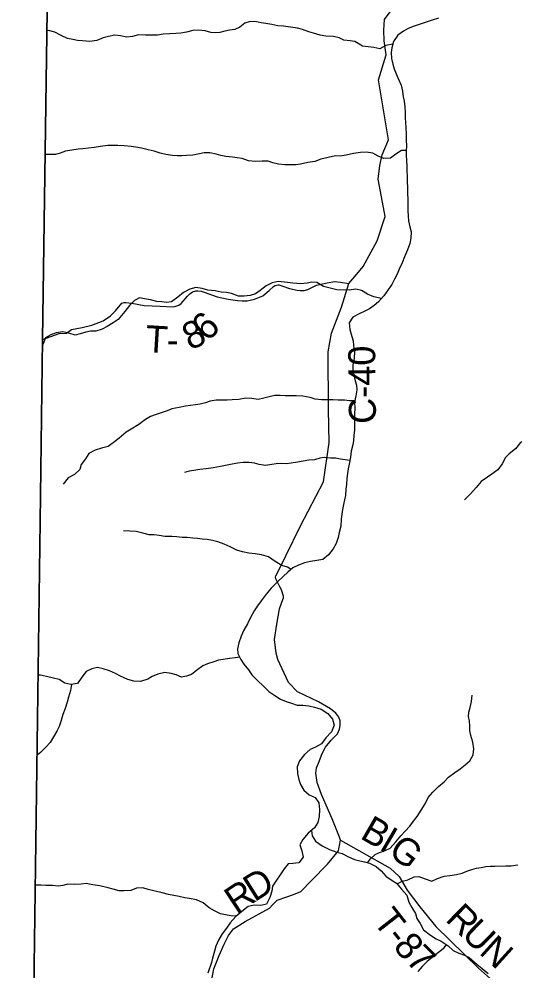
# Model space of a CAD drawing. Extents: x 1624196 to 2029251, y 146837 to 440034.
# Drawn here: x 1749270 to 1754781, y 282190 to 292767 of the extents above; entities that cross this region are included whole.
import ezdxf

# ---------------------------------------------------------------- set-up
doc = ezdxf.new("R2010")
doc.units = 0
for name, color, linetype in [('GM_X_Adjacent_County', 7, 'Continuous'), ('GM_X_County', 7, 'Continuous'), ('GM_X_County_Road', 7, 'Continuous'), ('GM_X_County_Road_Text', 7, 'Continuous'), ('GM_X_Minor_River', 7, 'Continuous'), ('GM_X_Township', 7, 'Continuous'), ('GM_X_Township_Road', 7, 'Continuous'), ('GM_X_Township_Road_Text', 7, 'Continuous')]:
    doc.layers.add(name, color=color, linetype=linetype)

msp = doc.modelspace()

# ---------------------------------------------------------------- linework, layer by layer
at = {"layer": 'GM_X_Adjacent_County'}
msp.add_lwpolyline([(1749590, 305214), (1749604, 300900), (1749618, 296471), (1749620, 295870), (1749621, 295683), (1749596, 293902), (1749532, 289205), (1749504, 287184), (1749407, 280060), (1749411, 276204), (1749414, 274100), (1749392, 271465), (1749270, 259526)], dxfattribs=at)
at = {"layer": 'GM_X_County'}
msp.add_lwpolyline([(1749270, 259526), (1749392, 271465), (1749414, 274100), (1749411, 276204), (1749407, 280060), (1749504, 287184), (1749532, 289205), (1749596, 293902), (1749621, 295683), (1749620, 295870), (1749618, 296471), (1749604, 300900), (1749590, 305214)], dxfattribs=at)
at = {"layer": 'GM_X_County_Road'}
for points in [[(1752237, 286809), (1752237, 286810), (1752397, 287137), (1752654, 287625), (1752718, 288060), (1752710, 288428), (1752704, 289069), (1752744, 289277), (1752854, 289564), (1752936, 289830), (1753041, 289954), (1753095, 290018), (1753251, 290304), (1753340, 290573), (1753296, 290790), (1753261, 290986), (1753278, 291139), (1753306, 291257), (1753376, 291424), (1753265, 292093), (1753349, 292370), (1753327, 292523), (1753323, 292642), (1753333, 292762), (1753473, 292951)], [(1752206, 286327), (1752207, 286329), (1752209, 286334), (1752207, 286353), (1752185, 286423), (1752168, 286458), (1752124, 286547), (1752121, 286566), (1752124, 286581), (1752138, 286607), (1752237, 286809)], [(1751405, 282055), (1751435, 282213), (1751495, 282362), (1751551, 282488), (1751597, 282585), (1751653, 282658), (1751782, 282739), (1752052, 282886), (1752091, 282929), (1752139, 282977), (1752244, 283013), (1752321, 283041), (1752402, 283072), (1752519, 283195), (1752696, 283377), (1752820, 283526), (1752842, 283642), (1752831, 283678), (1752750, 283879), (1752631, 284151), (1752583, 284285), (1752568, 284387), (1752576, 284446), (1752597, 284500), (1752640, 284607), (1752676, 284677), (1752740, 284753), (1752810, 284824), (1752832, 284876), (1752840, 284917), (1752837, 284969), (1752825, 285010), (1752789, 285053), (1752731, 285103), (1752599, 285182), (1752366, 285293), (1752265, 285396), (1752146, 285650), (1752128, 285721), (1752108, 285872), (1752133, 286045), (1752165, 286213), (1752206, 286327)]]:
    msp.add_lwpolyline(points, dxfattribs=at)
at = {"layer": 'GM_X_Minor_River'}
for points in [[(1753931, 292777), (1753861, 292754), (1753793, 292732), (1753740, 292714), (1753660, 292689), (1753594, 292663), (1753542, 292632), (1753480, 292586), (1753431, 292518), (1753413, 292448), (1753404, 292396), (1753410, 292330), (1753423, 292266), (1753437, 292214), (1753461, 292157), (1753484, 292107), (1753518, 292033), (1753532, 291966), (1753539, 291904), (1753549, 291854), (1753557, 291792), (1753560, 291724), (1753562, 291674), (1753565, 291612), (1753567, 291562), (1753571, 291487), (1753572, 291423), (1753574, 291353), (1753571, 291301), (1753573, 291251), (1753575, 291197), (1753578, 291127), (1753580, 291077), (1753584, 291024), (1753583, 290962), (1753585, 290892), (1753588, 290828), (1753592, 290766), (1753591, 290638), (1753595, 290576), (1753599, 290523), (1753614, 290457), (1753628, 290403), (1753625, 290331), (1753611, 290271), (1753586, 290201), (1753552, 290125), (1753526, 290057), (1753495, 289987), (1753471, 289933), (1753444, 289875), (1753412, 289817), (1753376, 289766), (1753325, 289692), (1753265, 289624), (1753215, 289584), (1753164, 289546), (1753114, 289521), (1753050, 289493), (1752980, 289453), (1752939, 289392), (1752947, 289319), (1752968, 289241), (1752982, 289191), (1752988, 289141), (1752997, 289071), (1752995, 288996), (1752978, 288926), (1752980, 288864), (1752992, 288814), (1753007, 288748), (1753019, 288698), (1753025, 288648), (1753014, 288580), (1752998, 288512), (1753001, 288441), (1752999, 288383), (1752998, 288253), (1752996, 288201), (1752989, 288139), (1752985, 288085), (1752979, 288035), (1752962, 287965), (1752954, 287897), (1752942, 287841), (1752929, 287769), (1752921, 287717)], [(1753423, 292488), (1753347, 292473), (1753279, 292435), (1753211, 292451), (1753149, 292458), (1753085, 292464), (1753003, 292517), (1752951, 292523), (1752881, 292532), (1752827, 292558), (1752763, 292572), (1752681, 292577), (1752617, 292589), (1752543, 292610), (1752492, 292626), (1752420, 292651), (1752366, 292667), (1752286, 292676), (1752210, 292686), (1752144, 292692), (1752078, 292707), (1752014, 292717), (1751962, 292724), (1751910, 292734), (1751840, 292741), (1751778, 292721), (1751724, 292675), (1751667, 292651), (1751607, 292642), (1751555, 292632), (1751503, 292618), (1751453, 292615), (1751401, 292617), (1751337, 292635), (1751267, 292644), (1751201, 292638), (1751131, 292621), (1751069, 292609), (1751013, 292607), (1750947, 292604), (1750871, 292598), (1750807, 292589), (1750729, 292587), (1750675, 292586), (1750599, 292590), (1750531, 292574), (1750467, 292567), (1750397, 292579), (1750335, 292586), (1750265, 292572), (1750205, 292559), (1750136, 292529), (1750056, 292517), (1749976, 292524), (1749920, 292530), (1749866, 292539), (1749808, 292549), (1749739, 292585), (1749667, 292622), (1749597, 292638), (1749582, 292637)], [(1753572, 291307), (1753521, 291307), (1753457, 291266), (1753399, 291222), (1753323, 291216), (1753261, 291243), (1753201, 291277), (1753131, 291286), (1753065, 291284), (1752987, 291273), (1752907, 291255), (1752839, 291242), (1752785, 291246), (1752707, 291230), (1752623, 291211), (1752556, 291185), (1752478, 291172), (1752398, 291156), (1752344, 291148), (1752290, 291147), (1752224, 291145), (1752154, 291154), (1752090, 291170), (1752038, 291186), (1751970, 291187), (1751896, 291185), (1751820, 291192), (1751750, 291218), (1751694, 291225), (1751641, 291231), (1751569, 291240), (1751513, 291250), (1751459, 291264), (1751391, 291279), (1751329, 291279), (1751255, 291264), (1751203, 291256), (1751131, 291250), (1751080, 291247), (1751026, 291245), (1750974, 291249), (1750901, 291260), (1750837, 291278), (1750771, 291299), (1750705, 291313), (1750629, 291332), (1750569, 291344), (1750517, 291350), (1750439, 291357), (1750369, 291361), (1750309, 291362), (1750257, 291360), (1750175, 291351), (1750103, 291339), (1749977, 291326), (1749927, 291320), (1749857, 291310), (1749786, 291297), (1749728, 291275), (1749676, 291262), (1749610, 291260), (1749563, 291261)], [(1753297, 289660), (1753211, 289680), (1753143, 289709), (1753074, 289749), (1753012, 289764), (1752938, 289756), (1752800, 289757), (1752726, 289776), (1752654, 289794), (1752580, 289839), (1752522, 289843), (1752470, 289831), (1752402, 289824), (1752312, 289832), (1752252, 289841), (1752150, 289849), (1752082, 289836), (1752018, 289802), (1751949, 289750), (1751897, 289713), (1751839, 289695), (1751773, 289687), (1751707, 289688), (1751631, 289718), (1751577, 289727), (1751515, 289733), (1751449, 289746), (1751369, 289754), (1751305, 289771), (1751235, 289783), (1751169, 289765), (1751099, 289728), (1751033, 289676), (1750964, 289626), (1750908, 289619), (1750856, 289623), (1750800, 289630), (1750730, 289648), (1750664, 289658), (1750608, 289669), (1750554, 289641), (1750496, 289585), (1750445, 289518), (1750371, 289430), (1750315, 289392), (1750250, 289350), (1750194, 289321), (1750124, 289299), (1750064, 289300), (1750012, 289288), (1749948, 289270), (1749894, 289255), (1749822, 289275), (1749756, 289291), (1749684, 289280), (1749624, 289258), (1749563, 289223), (1749537, 289157), (1749534, 289149)], [(1753001, 288523), (1752942, 288526), (1752886, 288532), (1752816, 288533), (1752760, 288537), (1752704, 288537), (1752632, 288534), (1752560, 288542), (1752506, 288561), (1752424, 288577), (1752348, 288580), (1752226, 288581), (1752170, 288583), (1752114, 288583), (1752064, 288574), (1751992, 288556), (1751926, 288540), (1751856, 288549), (1751790, 288553), (1751712, 288538), (1751640, 288536), (1751582, 288531), (1751461, 288531), (1751393, 288520), (1751341, 288502), (1751281, 288488), (1751231, 288481), (1751177, 288473), (1751121, 288467), (1751049, 288452), (1750967, 288434), (1750915, 288415), (1750840, 288387), (1750782, 288371), (1750730, 288350), (1750674, 288318), (1750600, 288262), (1750515, 288209), (1750459, 288177), (1750383, 288111), (1750330, 288068), (1750262, 288016), (1750188, 287998), (1750116, 287975), (1750047, 287939), (1750007, 287881), (1749961, 287817), (1749944, 287763), (1749888, 287708), (1749816, 287668), (1749761, 287600)], [(1755915, 288515), (1755864, 288541), (1755802, 288525), (1755750, 288481), (1755687, 288448), (1755633, 288456), (1755575, 288462), (1755491, 288441), (1755427, 288429), (1755355, 288418), (1755287, 288396), (1755228, 288378), (1755176, 288371), (1755122, 288347), (1755061, 288279), (1754999, 288209), (1754963, 288155), (1754906, 288092), (1754842, 288062), (1754787, 287992), (1754718, 287936)], [(1754718, 287936), (1754676, 287896), (1754640, 287826), (1754591, 287758), (1754525, 287710), (1754475, 287677), (1754405, 287627), (1754350, 287561), (1754286, 287492), (1754221, 287426)], [(1752946, 287863), (1752894, 287871), (1752842, 287875), (1752786, 287886), (1752732, 287886), (1752662, 287895), (1752612, 287887), (1752552, 287869), (1752492, 287866), (1752427, 287854), (1752365, 287842), (1752295, 287833), (1752237, 287825), (1752181, 287827), (1752129, 287824), (1752079, 287818), (1752007, 287805), (1751937, 287817), (1751885, 287833), (1751829, 287838), (1751761, 287838), (1751697, 287831), (1751621, 287817), (1751563, 287807), (1751509, 287796), (1751429, 287780), (1751349, 287769), (1751279, 287761), (1751211, 287751), (1751160, 287744), (1751108, 287728)], [(1752921, 287717), (1752914, 287663), (1752908, 287596), (1752902, 287544), (1752897, 287474), (1752885, 287424), (1752877, 287374), (1752866, 287316), (1752858, 287264), (1752848, 287214), (1752845, 287132), (1752829, 287060), (1752818, 287008), (1752794, 286940), (1752759, 286880), (1752709, 286814), (1752645, 286761), (1752581, 286749), (1752509, 286739), (1752444, 286724), (1752376, 286700), (1752314, 286668), (1752256, 286621), (1752205, 286573), (1752139, 286509), (1752073, 286444), (1752016, 286378), (1751962, 286304), (1751919, 286248), (1751883, 286190), (1751842, 286118), (1751808, 286047), (1751768, 285975), (1751737, 285909), (1751713, 285837), (1751696, 285771), (1751702, 285719), (1751734, 285650), (1751767, 285598), (1751819, 285536), (1751858, 285481), (1751918, 285417), (1751986, 285356), (1752047, 285296), (1752111, 285251), (1752175, 285211), (1752239, 285184), (1752297, 285164), (1752361, 285145), (1752423, 285145), (1752490, 285135), (1752554, 285122), (1752628, 285098), (1752702, 285049), (1752752, 284987), (1752771, 284920), (1752741, 284848), (1752680, 284779), (1752632, 284713), (1752566, 284675), (1752505, 284650), (1752441, 284594), (1752385, 284524), (1752362, 284458), (1752364, 284384), (1752381, 284318), (1752397, 284263), (1752433, 284199), (1752494, 284147), (1752560, 284116), (1752602, 284058), (1752609, 283984), (1752605, 283908), (1752592, 283839), (1752552, 283780), (1752484, 283722), (1752425, 283652), (1752391, 283592), (1752412, 283524), (1752428, 283454), (1752380, 283390), (1752311, 283384), (1752261, 283379), (1752217, 283325), (1752173, 283257), (1752130, 283199), (1752088, 283133), (1752078, 283077), (1752057, 283005), (1752021, 282933), (1751958, 282916), (1751882, 282922), (1751816, 282907), (1751744, 282849), (1751680, 282795), (1751617, 282726), (1751577, 282666), (1751528, 282602), (1751488, 282534), (1751458, 282466), (1751441, 282410)], [(1752294, 286652), (1752254, 286677), (1752190, 286695), (1752116, 286740), (1752041, 286790), (1751963, 286813), (1751895, 286823), (1751825, 286834), (1751753, 286846), (1751691, 286867), (1751617, 286903), (1751549, 286932), (1751478, 286958), (1751420, 286973), (1751360, 286983), (1751306, 286989), (1751254, 286994), (1751200, 286998), (1751140, 287005), (1751082, 287007), (1751024, 287013), (1750966, 287016), (1750890, 287018), (1750826, 287027), (1750772, 287035), (1750716, 287037), (1750644, 287054), (1750570, 287074), (1750500, 287075), (1750430, 287079)], [(1751722, 285676), (1751670, 285671), (1751610, 285661), (1751539, 285651), (1751485, 285644), (1751435, 285626), (1751363, 285601), (1751311, 285581), (1751241, 285529), (1751188, 285483), (1751130, 285464), (1751076, 285456), (1751016, 285480), (1750962, 285495), (1750890, 285507), (1750814, 285488), (1750750, 285460), (1750700, 285434), (1750618, 285407), (1750544, 285409), (1750480, 285430), (1750396, 285464), (1750340, 285497), (1750276, 285525), (1750206, 285546), (1750141, 285560), (1750080, 285546), (1750016, 285519), (1749968, 285453), (1749921, 285383), (1749845, 285372), (1749779, 285388), (1749714, 285427), (1749654, 285443), (1749574, 285462), (1749510, 285476), (1749484, 285477)], [(1749854, 285373), (1749843, 285306), (1749818, 285234), (1749804, 285176), (1749782, 285108), (1749757, 285038), (1749735, 284960), (1749714, 284908), (1749690, 284854), (1749617, 284728), (1749569, 284676), (1749509, 284616), (1749472, 284588)], [(1753141, 283393), (1753174, 283437), (1753226, 283485), (1753276, 283505), (1753339, 283528), (1753393, 283554), (1753457, 283624), (1753514, 283691), (1753560, 283745), (1753612, 283799), (1753655, 283853), (1753693, 283905), (1753740, 283976), (1753782, 284048), (1753818, 284116), (1753869, 284178), (1753931, 284240), (1753994, 284291), (1754044, 284343), (1754114, 284395), (1754173, 284437), (1754229, 284480), (1754281, 284524), (1754318, 284592), (1754324, 284658), (1754314, 284734), (1754291, 284805), (1754281, 284859), (1754278, 284915), (1754274, 284965), (1754264, 285017), (1754268, 285067), (1754285, 285119), (1754299, 285185), (1754304, 285253)], [(1752519, 283752), (1752529, 283690), (1752563, 283633), (1752639, 283581), (1752721, 283538), (1752802, 283510), (1752860, 283495), (1752922, 283461), (1752996, 283430), (1753056, 283414), (1753108, 283401), (1753164, 283387), (1753238, 283352), (1753295, 283302), (1753347, 283244), (1753415, 283195), (1753466, 283167), (1753520, 283100), (1753578, 283032), (1753603, 282955), (1753635, 282897), (1753674, 282829), (1753692, 282773), (1753726, 282718), (1753765, 282646), (1753843, 282589), (1753905, 282547), (1753960, 282520), (1754038, 282468), (1754094, 282419), (1754158, 282389), (1754222, 282364), (1754273, 282340), (1754361, 282261), (1754415, 282217), (1754484, 282162)], [(1753472, 283159), (1753527, 283186), (1753589, 283204), (1753661, 283236), (1753711, 283241), (1753783, 283215), (1753859, 283188), (1753919, 283218), (1753993, 283244), (1754057, 283251), (1754131, 283261), (1754193, 283278), (1754247, 283298), (1754300, 283318), (1754352, 283331), (1754406, 283339), (1754456, 283351), (1754508, 283354), (1754558, 283356), (1754680, 283358)], [(1754680, 283358), (1754738, 283359), (1754812, 283369)], [(1751684, 282799), (1751622, 282804), (1751566, 282812), (1751508, 282826), (1751442, 282859), (1751384, 282891), (1751315, 282948), (1751243, 282980), (1751165, 282997), (1751113, 283001), (1751051, 283016), (1750991, 283030), (1750929, 283038), (1750859, 283057), (1750781, 283077), (1750703, 283094), (1750645, 283112), (1750577, 283111), (1750513, 283085), (1750433, 283080), (1750381, 283080), (1750315, 283098), (1750259, 283115), (1750167, 283137), (1750089, 283148), (1750016, 283162), (1749959, 283155), (1749887, 283151), (1749813, 283154), (1749755, 283140), (1749703, 283134), (1749641, 283139), (1749567, 283141), (1749515, 283144), (1749452, 283142)], [(1751441, 282410), (1751421, 282334), (1751408, 282284), (1751368, 282164)], [(1754016, 282483), (1753982, 282436), (1753932, 282396), (1753881, 282353), (1753805, 282297), (1753749, 282241), (1753700, 282185)]]:
    msp.add_lwpolyline(points, dxfattribs=at)
at = {"layer": 'GM_X_Township'}
msp.add_lwpolyline([(1749407, 280060), (1749504, 287184), (1749532, 289205), (1749596, 293902), (1749621, 295683), (1749620, 295870), (1749618, 296471), (1749604, 300900), (1749590, 305214)], dxfattribs=at)
at = {"layer": 'GM_X_Township_Road'}
for points in [[(1749532, 289205), (1749716, 289274), (1749797, 289278), (1749852, 289317), (1749972, 289341), (1750077, 289367), (1750203, 289413), (1750288, 289469), (1750340, 289524), (1750414, 289610), (1750438, 289619), (1750458, 289617), (1750524, 289609), (1750660, 289585), (1750838, 289576), (1750976, 289568), (1751003, 289574), (1751046, 289589), (1751071, 289606), (1751141, 289686), (1751169, 289714), (1751196, 289734), (1751233, 289748), (1751257, 289747), (1751292, 289742), (1751327, 289733), (1751473, 289681), (1751595, 289655), (1751696, 289639), (1751749, 289636), (1751804, 289637), (1751839, 289643), (1751885, 289656), (1751980, 289693), (1752048, 289749), (1752099, 289796), (1752118, 289805), (1752132, 289810), (1752146, 289813), (1752157, 289813), (1752201, 289799), (1752275, 289771), (1752362, 289753), (1752394, 289751), (1752437, 289752), (1752479, 289761), (1752576, 289811), (1752693, 289836), (1752779, 289849), (1752841, 289844), (1752936, 289830)], [(1752842, 283642), (1753393, 283334), (1753493, 283241), (1753582, 283087), (1753724, 282902), (1753901, 282683), (1754374, 282220), (1754610, 282015)]]:
    msp.add_lwpolyline(points, dxfattribs=at)

# ---------------------------------------------------------------- texts
at = {"layer": 'GM_X_County_Road_Text'}
for s, rotation, p in [('C-40', 90.6751, (1753237, 288270)), ('D', 32.2027, (1751886, 282951)), ('R', 33.5309, (1751683, 282816))]:
    msp.add_text(s, height=300, rotation=rotation, dxfattribs=at).set_placement(p)
at = {"layer": 'GM_X_Township_Road_Text'}
for s, rotation, p in [('6', 43.493, (1751361, 289173)), ('8', 24.6511, (1751171, 289082)), ('T', 356.548, (1750668, 289067)), ('-', 359.6434, (1750909, 289053)), ('B', 330.032, (1753048, 283670)), ('I', 329.5938, (1753260, 283547)), ('G', 323.3272, (1753360, 283489)), ('R', 315.316, (1753997, 282755)), ('T', 307.9915, (1753194, 282741)), ('U', 315.8731, (1754175, 282580)), ('-', 308.6272, (1753334, 282561)), ('8', 310.6263, (1753418, 282456)), ('N', 317.8427, (1754372, 282388)), ('7', 315.0045, (1753556, 282298))]:
    msp.add_text(s, height=300, rotation=rotation, dxfattribs=at).set_placement(p)

doc.saveas('drawing.dxf')
